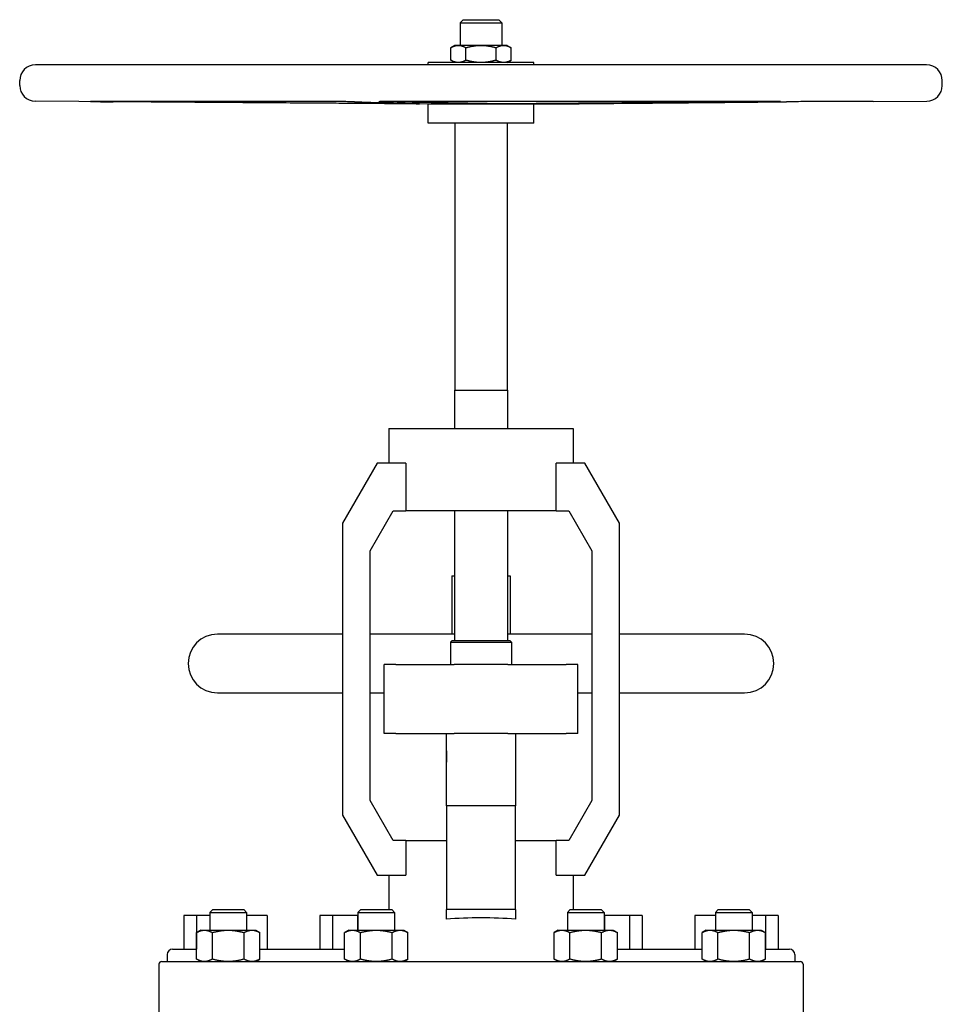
# Model space of a CAD drawing. Header units: inches. Extents: x 36 to 1719, y -84 to 1122.
# Tile 356 of 571: x 891 to 913, y 439 to 463. Entities that reach past the tile are written whole.
import ezdxf

# ---------------------------------------------------------------- set-up
doc = ezdxf.new("R2010")
doc.units = ezdxf.units.IN
doc.header["$LTSCALE"] = 48
doc.header["$MEASUREMENT"] = 0
doc.layers.add('Visible (ANSI)', color=7, linetype='Continuous', lineweight=30)

msp = doc.modelspace()

# ---------------------------------------------------------------- linework, layer by layer
at = {"layer": 'Visible (ANSI)'}
for p, q in [((901.99208, 462.50247), (901.91768, 462.42807)), ((901.91768, 462.42807), (901.91768, 461.88847)), ((901.91768, 462.42807), (902.91768, 462.42807)), ((901.99208, 462.50247), (902.84328, 462.50247)), ((902.84328, 462.50247), (902.91768, 462.42807)), ((902.91768, 462.42807), (902.91768, 461.88847)), ((901.79268, 461.88847), (901.69599, 461.83265)), ((901.87642, 461.88847), (901.79268, 461.88847)), ((902.41768, 461.88847), (901.87642, 461.88847)), ((902.95895, 461.88847), (902.41768, 461.88847)), ((903.04268, 461.88847), (902.95895, 461.88847)), ((903.04268, 461.88847), (903.13937, 461.83265)), ((901.69599, 461.5343), (901.69599, 461.83265)), ((902.05684, 461.5343), (902.05684, 461.83265)), ((902.77853, 461.5343), (902.77853, 461.83265)), ((903.13937, 461.5343), (903.13937, 461.83265)), ((913.06718, 461.41947), (891.76818, 461.41947)), ((901.15768, 461.41947), (901.15768, 461.47847)), ((903.67768, 461.47847), (901.15768, 461.47847)), ((901.79268, 461.47847), (901.69599, 461.5343)), ((903.04268, 461.47847), (903.13937, 461.5343)), ((903.67768, 461.41947), (903.67768, 461.47847)), ((891.39418, 460.92747), (891.39418, 461.04547)), ((913.44118, 460.92747), (913.44118, 461.04547)), ((901.15768, 460.48646), (891.76551, 460.55348)), ((898.70672, 460.54433), (893.08824, 460.54433)), ((909.45362, 460.54433), (900.36273, 460.54433)), ((901.15768, 460.02747), (901.15768, 460.48646)), ((903.67768, 460.48646), (901.15768, 460.48646)), ((903.67768, 460.48646), (904.35889, 460.49133)), ((903.67768, 460.02747), (903.67768, 460.48646)), ((911.78766, 460.54433), (910.47709, 460.54433)), ((911.78766, 460.54433), (913.06985, 460.55348)), ((903.67768, 460.02747), (901.15768, 460.02747)), ((901.79268, 460.02747), (901.79268, 453.64447)), ((903.04268, 460.02747), (903.04268, 453.64447)), ((901.78168, 453.64447), (901.78168, 452.72777)), ((901.78168, 453.64447), (903.05368, 453.64447)), ((903.05368, 453.64447), (903.05368, 452.72777)), ((900.21882, 452.72777), (900.21882, 451.90077)), ((900.21882, 452.72777), (904.61654, 452.72777)), ((904.61654, 452.72777), (904.61654, 451.90077)), ((899.93668, 451.90077), (899.10968, 450.46837)), ((900.62521, 451.90077), (899.93668, 451.90077)), ((900.62521, 451.90077), (900.62521, 450.75797)), ((904.89868, 451.90077), (904.21016, 451.90077)), ((904.21016, 450.75797), (904.21016, 451.90077)), ((905.72568, 450.46837), (904.89868, 451.90077)), ((899.77128, 449.80304), (900.32262, 450.75797)), ((900.32262, 450.75797), (900.62521, 450.75797)), ((904.21016, 450.75797), (900.62521, 450.75797)), ((901.78168, 450.75797), (901.78168, 447.66047)), ((903.05368, 450.75797), (903.05368, 447.66047)), ((904.21016, 450.75797), (904.51275, 450.75797)), ((904.51275, 450.75797), (905.06408, 449.80304)), ((899.10968, 450.46837), (899.10968, 443.48418)), ((905.72568, 443.48418), (905.72568, 450.46837)), ((899.77128, 443.83371), (899.77128, 449.80304)), ((905.06408, 449.80304), (905.06408, 443.83371)), ((901.71768, 449.20877), (901.71768, 447.80877)), ((901.71768, 449.20877), (901.78168, 449.20877)), ((903.05368, 449.20877), (903.11768, 449.20877)), ((903.11768, 449.20877), (903.11768, 447.80877)), ((899.10968, 447.80877), (896.11768, 447.80877)), ((901.78168, 447.80877), (899.77128, 447.80877)), ((905.06408, 447.80877), (903.05368, 447.80877)), ((908.71768, 447.80877), (905.72568, 447.80877)), ((901.72818, 447.66047), (901.68918, 447.62147)), ((901.68918, 447.62147), (901.68918, 447.08877)), ((901.68918, 447.62147), (903.14618, 447.62147)), ((901.72818, 447.66047), (903.10718, 447.66047)), ((903.10718, 447.66047), (903.14618, 447.62147)), ((903.14618, 447.62147), (903.14618, 447.08877)), ((900.10208, 445.43477), (900.10208, 447.08877)), ((900.38492, 447.08877), (900.10208, 447.08877)), ((900.38492, 447.08877), (901.77758, 447.08877)), ((903.05779, 447.08877), (901.77758, 447.08877)), ((903.05779, 447.08877), (904.45045, 447.08877)), ((904.73328, 447.08877), (904.45045, 447.08877)), ((904.73328, 445.43477), (904.73328, 447.08877)), ((896.11768, 446.40877), (899.10968, 446.40877)), ((899.77128, 446.40877), (900.10208, 446.40877)), ((904.73328, 446.40877), (905.06408, 446.40877)), ((905.72568, 446.40877), (908.71768, 446.40877)), ((900.38492, 445.43477), (900.10208, 445.43477)), ((900.38492, 445.43477), (901.77758, 445.43477)), ((901.59088, 444.53261), (901.59088, 445.43477)), ((903.05779, 445.43477), (901.77758, 445.43477)), ((903.05779, 445.43477), (904.45045, 445.43477)), ((903.24448, 445.43477), (903.24448, 444.53261)), ((904.73328, 445.43477), (904.45045, 445.43477)), ((901.59068, 445.02247), (901.59068, 444.75365)), ((901.59068, 445.02247), (901.59088, 445.02247)), ((903.24448, 445.02247), (903.24468, 445.02247)), ((903.24468, 445.02247), (903.24468, 444.75365)), ((901.59068, 444.75365), (901.59088, 444.75365)), ((903.24448, 444.75365), (903.24468, 444.75365)), ((901.59088, 443.70577), (901.59088, 444.53261)), ((903.24448, 444.53261), (903.24448, 443.70577)), ((900.32262, 442.87877), (899.77128, 443.83371)), ((905.06408, 443.83371), (904.51275, 442.87877)), ((903.24448, 443.70577), (901.59088, 443.70577)), ((901.59088, 443.70577), (901.59088, 441.22477)), ((903.24448, 441.22477), (903.24448, 443.70577)), ((899.10968, 443.48418), (899.93668, 442.05177)), ((904.89868, 442.05177), (905.72568, 443.48418)), ((900.62521, 442.87877), (900.32262, 442.87877)), ((900.62521, 442.87877), (901.59088, 442.87877)), ((900.62521, 442.87877), (900.62521, 442.05177)), ((903.24448, 442.87877), (904.21016, 442.87877)), ((904.51275, 442.87877), (904.21016, 442.87877)), ((904.21016, 442.05177), (904.21016, 442.87877)), ((899.93668, 442.05177), (900.62521, 442.05177)), ((900.21882, 442.05177), (900.21882, 441.22477)), ((904.21016, 442.05177), (904.89868, 442.05177)), ((904.61654, 442.05177), (904.61654, 441.22477)), ((896.00582, 441.22477), (895.93967, 441.15862)), ((895.93967, 441.15862), (895.93967, 440.73427)), ((895.93967, 441.15862), (896.81467, 441.15862)), ((896.00582, 441.22477), (896.74852, 441.22477)), ((896.74852, 441.22477), (896.81467, 441.15862)), ((896.81467, 441.15862), (896.81467, 440.73427)), ((899.54427, 441.22477), (899.47812, 441.15862)), ((899.47812, 441.15862), (899.47812, 440.73427)), ((899.47812, 441.15862), (900.35312, 441.15862)), ((899.54427, 441.22477), (900.28697, 441.22477)), ((900.28697, 441.22477), (900.35312, 441.15862)), ((900.35312, 441.15862), (900.35312, 440.73427)), ((901.59088, 440.99995), (901.59088, 441.22477)), ((903.24448, 441.22477), (901.59088, 441.22477)), ((903.24448, 441.22477), (903.24448, 440.99995)), ((904.54839, 441.22477), (904.48224, 441.15862)), ((904.48224, 441.15862), (904.48224, 440.73427)), ((904.48224, 441.15862), (905.35724, 441.15862)), ((904.54839, 441.22477), (905.29109, 441.22477)), ((905.29109, 441.22477), (905.35724, 441.15862)), ((905.35724, 441.15862), (905.35724, 440.73427)), ((908.08684, 441.22477), (908.02069, 441.15862)), ((908.02069, 441.15862), (908.02069, 440.73427)), ((908.02069, 441.15862), (908.89569, 441.15862)), ((908.08684, 441.22477), (908.82954, 441.22477)), ((908.82954, 441.22477), (908.89569, 441.15862)), ((908.89569, 441.15862), (908.89569, 440.73427)), ((895.31768, 441.08877), (895.31768, 440.27877)), ((895.61768, 441.08877), (895.31768, 441.08877)), ((895.61768, 441.08877), (895.61768, 440.27877)), ((895.93967, 441.08877), (895.61768, 441.08877)), ((897.30813, 441.08877), (896.81467, 441.08877)), ((897.30813, 441.08877), (897.30813, 440.27877)), ((898.56768, 441.08877), (898.56768, 440.27877)), ((898.86768, 441.08877), (898.56768, 441.08877)), ((898.86768, 441.08877), (898.86768, 440.27877)), ((899.46768, 441.08877), (898.86768, 441.08877)), ((899.46768, 441.08877), (899.46768, 440.73427)), ((899.47812, 441.08877), (899.46768, 441.08877)), ((905.36768, 441.08877), (905.35724, 441.08877)), ((905.36768, 441.08877), (905.36768, 440.73427)), ((905.96768, 441.08877), (905.36768, 441.08877)), ((905.96768, 441.08877), (905.96768, 440.27877)), ((906.26768, 441.08877), (905.96768, 441.08877)), ((906.26768, 441.08877), (906.26768, 440.27877)), ((907.52723, 441.08877), (907.52723, 440.27877)), ((908.02069, 441.08877), (907.52723, 441.08877)), ((909.21768, 441.08877), (908.89569, 441.08877)), ((909.21768, 441.08877), (909.21768, 440.27877)), ((909.51768, 441.08877), (909.21768, 441.08877)), ((909.51768, 441.08877), (909.51768, 440.27877)), ((895.72117, 440.73427), (895.61969, 440.67568)), ((895.72117, 440.73427), (895.80906, 440.73427)), ((895.80906, 440.73427), (896.37717, 440.73427)), ((896.37717, 440.73427), (896.94529, 440.73427)), ((896.94529, 440.73427), (897.03317, 440.73427)), ((897.03317, 440.73427), (897.13466, 440.67568)), ((899.25962, 440.73427), (899.15814, 440.67568)), ((899.25962, 440.73427), (899.34751, 440.73427)), ((899.34751, 440.73427), (899.91562, 440.73427)), ((899.91562, 440.73427), (900.48373, 440.73427)), ((900.48373, 440.73427), (900.57162, 440.73427)), ((900.57162, 440.73427), (900.6731, 440.67568)), ((904.26374, 440.73427), (904.16226, 440.67568)), ((904.26374, 440.73427), (904.35163, 440.73427)), ((904.35163, 440.73427), (904.91974, 440.73427)), ((904.91974, 440.73427), (905.48786, 440.73427)), ((905.48786, 440.73427), (905.57574, 440.73427)), ((905.57574, 440.73427), (905.67723, 440.67568)), ((907.80219, 440.73427), (907.70071, 440.67568)), ((907.80219, 440.73427), (907.89008, 440.73427)), ((907.89008, 440.73427), (908.45819, 440.73427)), ((908.45819, 440.73427), (909.0263, 440.73427)), ((909.0263, 440.73427), (909.11419, 440.73427)), ((909.11419, 440.73427), (909.21567, 440.67568)), ((895.61969, 440.04286), (895.61969, 440.67568)), ((895.99843, 440.04286), (895.99843, 440.67568)), ((896.75591, 440.04286), (896.75591, 440.67568)), ((897.13466, 440.04286), (897.13466, 440.67568)), ((899.15814, 440.04286), (899.15814, 440.67568)), ((899.53688, 440.04286), (899.53688, 440.67568)), ((900.29436, 440.04286), (900.29436, 440.67568)), ((900.6731, 440.04286), (900.6731, 440.67568)), ((904.16226, 440.04286), (904.16226, 440.67568)), ((904.541, 440.04286), (904.541, 440.67568)), ((905.29848, 440.04286), (905.29848, 440.67568)), ((905.67723, 440.04286), (905.67723, 440.67568)), ((907.70071, 440.04286), (907.70071, 440.67568)), ((908.07945, 440.04286), (908.07945, 440.67568)), ((908.83693, 440.04286), (908.83693, 440.67568)), ((909.21567, 440.04286), (909.21567, 440.67568)), ((895.04268, 440.27877), (895.61969, 440.27877)), ((897.13466, 440.27877), (899.15814, 440.27877)), ((905.67723, 440.27877), (907.70071, 440.27877)), ((909.21567, 440.27877), (909.79268, 440.27877)), ((894.78468, 439.98427), (910.05068, 439.98427)), ((894.91768, 440.15377), (894.91768, 439.98427)), ((895.72117, 439.98427), (895.61969, 440.04286)), ((897.03317, 439.98427), (897.13466, 440.04286)), ((899.25962, 439.98427), (899.15814, 440.04286)), ((900.57162, 439.98427), (900.6731, 440.04286)), ((904.26374, 439.98427), (904.16226, 440.04286)), ((905.57574, 439.98427), (905.67723, 440.04286)), ((907.80219, 439.98427), (907.70071, 440.04286)), ((909.11419, 439.98427), (909.21567, 440.04286)), ((909.91768, 440.15377), (909.91768, 439.98427)), ((894.72168, 439.92127), (894.72168, 437.97977)), ((910.11368, 439.92127), (910.11368, 437.97977))]:
    msp.add_line(p, q, dxfattribs=at)
for centre, radius, start, end in [((891.76818, 461.04547), 0.374, 90, 180), ((913.06718, 461.04547), 0.374, 0, 90), ((891.76818, 460.92747), 0.374, 180, 269.591168), ((913.06718, 460.92747), 0.374, 270.408832, 0), ((896.11768, 447.10877), 0.7, 90, 270), ((908.71768, 447.10877), 0.7, 270, 90), ((902.41768, 446.75447), 2.165, 247.543237, 247.548964), ((902.41768, 446.75447), 2.165, 292.451036, 292.456763), ((895.04268, 440.15377), 0.125, 90, 180), ((909.79268, 440.15377), 0.125, 0, 90), ((894.78468, 439.92127), 0.063, 90, 180), ((910.05068, 439.92127), 0.063, 0, 90)]:
    msp.add_arc(centre, radius, start, end, dxfattribs=at)
msp.add_ellipse((902.41768, 440.64069), major_axis=(-2.19886, 0), ratio=0.17632698, start_param=4.32689867, end_param=5.09787929, dxfattribs=at)
for points, weights in [([(901.69599, 461.83265), (901.79268, 461.88847), (901.87642, 461.88847)], [1.01001874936, 1.04314139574, 1]), ([(901.87642, 461.88847), (901.96015, 461.88847), (902.05684, 461.83265)], [1, 1.04314139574, 1.01001874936]), ([(902.05684, 461.83265), (902.25021, 461.88847), (902.41768, 461.88847)], [1.01001874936, 1.04314139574, 1]), ([(902.41768, 461.88847), (902.58515, 461.88847), (902.77853, 461.83265)], [1, 1.04314139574, 1.01001874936]), ([(902.77853, 461.83265), (902.87521, 461.88847), (902.95895, 461.88847)], [1.01001874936, 1.04314139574, 1]), ([(902.95895, 461.88847), (903.04268, 461.88847), (903.13937, 461.83265)], [1, 1.04314139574, 1.01001874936]), ([(901.87642, 461.47847), (901.79268, 461.47847), (901.69599, 461.5343)], [1, 1.04314139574, 1.01001874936]), ([(902.05684, 461.5343), (901.96015, 461.47847), (901.87642, 461.47847)], [1.01001874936, 1.04314139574, 1]), ([(902.41768, 461.47847), (902.25021, 461.47847), (902.05684, 461.5343)], [1, 1.04314139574, 1.01001874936]), ([(902.77853, 461.5343), (902.58515, 461.47847), (902.41768, 461.47847)], [1.01001874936, 1.04314139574, 1]), ([(902.95895, 461.47847), (902.87521, 461.47847), (902.77853, 461.5343)], [1, 1.04314139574, 1.01001874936]), ([(903.13937, 461.5343), (903.04268, 461.47847), (902.95895, 461.47847)], [1.01001874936, 1.04314139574, 1]), ([(900.46354, 460.4929), (899.11521, 460.50124), (893.62966, 460.54022)], [3.22913550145, 2.37560125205, 1.06245079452]), ([(899.39193, 460.54022), (900.63063, 460.50124), (900.93509, 460.4929)], [1.05826131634, 2.36623373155, 3.21640230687]), ([(902.69255, 460.4929), (902.1637, 460.50124), (900.01213, 460.54022)], [3.21640230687, 2.36623373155, 1.05826131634]), ([(909.33569, 460.54022), (904.61569, 460.50124), (903.45553, 460.4929)], [1.05826131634, 2.36623373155, 3.21640230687]), ([(904.5417, 460.4929), (905.56318, 460.50124), (909.719, 460.54022)], [3.21640230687, 2.36623373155, 1.05826131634]), ([(895.61969, 440.67568), (895.72117, 440.73427), (895.80906, 440.73427)], [1.01001874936, 1.04314139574, 1]), ([(895.80906, 440.73427), (895.89695, 440.73427), (895.99843, 440.67568)], [1, 1.04314139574, 1.01001874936]), ([(895.99843, 440.67568), (896.2014, 440.73427), (896.37717, 440.73427)], [1.01001874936, 1.04314139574, 1]), ([(896.37717, 440.73427), (896.55295, 440.73427), (896.75591, 440.67568)], [1, 1.04314139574, 1.01001874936]), ([(896.75591, 440.67568), (896.8574, 440.73427), (896.94529, 440.73427)], [1.01001874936, 1.04314139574, 1]), ([(896.94529, 440.73427), (897.03317, 440.73427), (897.13466, 440.67568)], [1, 1.04314139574, 1.01001874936]), ([(899.15814, 440.67568), (899.25962, 440.73427), (899.34751, 440.73427)], [1.01001874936, 1.04314139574, 1]), ([(899.34751, 440.73427), (899.4354, 440.73427), (899.53688, 440.67568)], [1, 1.04314139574, 1.01001874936]), ([(899.53688, 440.67568), (899.73985, 440.73427), (899.91562, 440.73427)], [1.01001874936, 1.04314139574, 1]), ([(899.91562, 440.73427), (900.0914, 440.73427), (900.29436, 440.67568)], [1, 1.04314139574, 1.01001874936]), ([(900.29436, 440.67568), (900.39585, 440.73427), (900.48373, 440.73427)], [1.01001874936, 1.04314139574, 1]), ([(900.48373, 440.73427), (900.57162, 440.73427), (900.6731, 440.67568)], [1, 1.04314139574, 1.01001874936]), ([(904.16226, 440.67568), (904.26374, 440.73427), (904.35163, 440.73427)], [1.01001874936, 1.04314139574, 1]), ([(904.35163, 440.73427), (904.43952, 440.73427), (904.541, 440.67568)], [1, 1.04314139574, 1.01001874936]), ([(904.541, 440.67568), (904.74397, 440.73427), (904.91974, 440.73427)], [1.01001874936, 1.04314139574, 1]), ([(904.91974, 440.73427), (905.09552, 440.73427), (905.29848, 440.67568)], [1, 1.04314139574, 1.01001874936]), ([(905.29848, 440.67568), (905.39997, 440.73427), (905.48786, 440.73427)], [1.01001874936, 1.04314139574, 1]), ([(905.48786, 440.73427), (905.57574, 440.73427), (905.67723, 440.67568)], [1, 1.04314139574, 1.01001874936]), ([(907.70071, 440.67568), (907.80219, 440.73427), (907.89008, 440.73427)], [1.01001874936, 1.04314139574, 1]), ([(907.89008, 440.73427), (907.97797, 440.73427), (908.07945, 440.67568)], [1, 1.04314139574, 1.01001874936]), ([(908.07945, 440.67568), (908.28242, 440.73427), (908.45819, 440.73427)], [1.01001874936, 1.04314139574, 1]), ([(908.45819, 440.73427), (908.63397, 440.73427), (908.83693, 440.67568)], [1, 1.04314139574, 1.01001874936]), ([(908.83693, 440.67568), (908.93842, 440.73427), (909.0263, 440.73427)], [1.01001874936, 1.04314139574, 1]), ([(909.0263, 440.73427), (909.11419, 440.73427), (909.21567, 440.67568)], [1, 1.04314139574, 1.01001874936]), ([(895.80906, 439.98427), (895.72117, 439.98427), (895.61969, 440.04286)], [1, 1.04314139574, 1.01001874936]), ([(895.99843, 440.04286), (895.89695, 439.98427), (895.80906, 439.98427)], [1.01001874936, 1.04314139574, 1]), ([(896.37717, 439.98427), (896.2014, 439.98427), (895.99843, 440.04286)], [1, 1.04314139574, 1.01001874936]), ([(896.75591, 440.04286), (896.55295, 439.98427), (896.37717, 439.98427)], [1.01001874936, 1.04314139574, 1]), ([(896.94529, 439.98427), (896.8574, 439.98427), (896.75591, 440.04286)], [1, 1.04314139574, 1.01001874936]), ([(897.13466, 440.04286), (897.03317, 439.98427), (896.94529, 439.98427)], [1.01001874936, 1.04314139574, 1]), ([(899.34751, 439.98427), (899.25962, 439.98427), (899.15814, 440.04286)], [1, 1.04314139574, 1.01001874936]), ([(899.53688, 440.04286), (899.4354, 439.98427), (899.34751, 439.98427)], [1.01001874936, 1.04314139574, 1]), ([(899.91562, 439.98427), (899.73985, 439.98427), (899.53688, 440.04286)], [1, 1.04314139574, 1.01001874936]), ([(900.29436, 440.04286), (900.0914, 439.98427), (899.91562, 439.98427)], [1.01001874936, 1.04314139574, 1]), ([(900.48373, 439.98427), (900.39585, 439.98427), (900.29436, 440.04286)], [1, 1.04314139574, 1.01001874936]), ([(900.6731, 440.04286), (900.57162, 439.98427), (900.48373, 439.98427)], [1.01001874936, 1.04314139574, 1]), ([(904.35163, 439.98427), (904.26374, 439.98427), (904.16226, 440.04286)], [1, 1.04314139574, 1.01001874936]), ([(904.541, 440.04286), (904.43952, 439.98427), (904.35163, 439.98427)], [1.01001874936, 1.04314139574, 1]), ([(904.91974, 439.98427), (904.74397, 439.98427), (904.541, 440.04286)], [1, 1.04314139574, 1.01001874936]), ([(905.29848, 440.04286), (905.09552, 439.98427), (904.91974, 439.98427)], [1.01001874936, 1.04314139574, 1]), ([(905.48786, 439.98427), (905.39997, 439.98427), (905.29848, 440.04286)], [1, 1.04314139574, 1.01001874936]), ([(905.67723, 440.04286), (905.57574, 439.98427), (905.48786, 439.98427)], [1.01001874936, 1.04314139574, 1]), ([(907.89008, 439.98427), (907.80219, 439.98427), (907.70071, 440.04286)], [1, 1.04314139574, 1.01001874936]), ([(908.07945, 440.04286), (907.97797, 439.98427), (907.89008, 439.98427)], [1.01001874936, 1.04314139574, 1]), ([(908.45819, 439.98427), (908.28242, 439.98427), (908.07945, 440.04286)], [1, 1.04314139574, 1.01001874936]), ([(908.83693, 440.04286), (908.63397, 439.98427), (908.45819, 439.98427)], [1.01001874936, 1.04314139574, 1]), ([(909.0263, 439.98427), (908.93842, 439.98427), (908.83693, 440.04286)], [1, 1.04314139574, 1.01001874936]), ([(909.21567, 440.04286), (909.11419, 439.98427), (909.0263, 439.98427)], [1.01001874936, 1.04314139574, 1])]:
    msp.add_rational_spline(points, weights, degree=2, dxfattribs=at)
for points, knots in [([(893.08824, 460.54433), (893.08219, 460.54433), (893.08919, 460.54424), (893.13178, 460.54387), (893.16737, 460.54359), (893.25334, 460.54294), (893.30922, 460.54253), (893.43388, 460.54162), (893.50266, 460.54113), (893.56776, 460.54067), (893.58798, 460.54052), (893.60873, 460.54037), (893.62966, 460.54022)], [-1.98568979, -1.98568979, -1.98568979, -1.98568979, -1.489271, -1.489271, -0.99285222, -0.99285222, -0.49642611, -0.49642611, 0, 0, 0, 0.15423018, 0.15423018, 0.15423018, 0.15423018]), ([(899.39193, 460.54022), (899.38714, 460.54037), (899.38125, 460.54052), (899.37429, 460.54067), (899.35191, 460.54113), (899.31541, 460.54162), (899.22057, 460.54253), (899.16224, 460.54294), (899.04255, 460.54359), (898.97355, 460.54387), (898.83554, 460.54424), (898.76654, 460.54433), (898.70672, 460.54433)], [-0.15423018, -0.15423018, -0.15423018, -0.15423018, 0, 0, 0, 0.49642611, 0.49642611, 0.99285222, 0.99285222, 1.489271, 1.489271, 1.98568979, 1.98568979, 1.98568979, 1.98568979]), ([(900.36273, 460.54433), (900.29917, 460.54433), (900.2345, 460.54424), (900.12282, 460.54387), (900.0758, 460.54359), (900.00925, 460.54294), (899.98546, 460.54253), (899.96766, 460.54162), (899.97367, 460.54113), (899.99706, 460.54052), (900.00399, 460.54037), (900.01213, 460.54022)], [1.98568979, 1.98568979, 1.98568979, 1.98568979, 2.48210857, 2.48210857, 2.97852735, 2.97852735, 3.47495346, 3.47495346, 3.97137957, 3.97137957, 4.12560975, 4.12560975, 4.12560975, 4.12560975]), ([(900.93509, 460.4929), (900.94236, 460.4927), (900.94659, 460.49251), (900.95087, 460.49205), (900.94407, 460.49178), (900.90904, 460.49142), (900.88082, 460.49133), (900.81359, 460.49133), (900.76949, 460.49142), (900.66861, 460.49178), (900.61182, 460.49205), (900.52714, 460.49251), (900.49573, 460.4927), (900.46354, 460.4929)], [0.63873151, 0.63873151, 0.63873151, 0.63873151, 0.87159914, 0.87159914, 1.30738491, 1.30738491, 1.74317067, 1.74317067, 2.17895643, 2.17895643, 2.61474219, 2.61474219, 2.84760983, 2.84760983, 2.84760983, 2.84760983]), ([(903.45553, 460.4929), (903.42783, 460.4927), (903.39904, 460.49251), (903.31701, 460.49205), (903.25601, 460.49178), (903.13348, 460.49142), (903.07194, 460.49133), (902.96316, 460.49133), (902.90768, 460.49142), (902.81031, 460.49178), (902.76841, 460.49205), (902.72035, 460.49251), (902.70517, 460.4927), (902.69255, 460.4929)], [0.63873151, 0.63873151, 0.63873151, 0.63873151, 0.87159914, 0.87159914, 1.30738491, 1.30738491, 1.74317067, 1.74317067, 2.17895643, 2.17895643, 2.61474219, 2.61474219, 2.84760983, 2.84760983, 2.84760983, 2.84760983]), ([(904.35889, 460.49133), (904.35889, 460.49133), (904.36871, 460.49142), (904.40941, 460.49178), (904.44031, 460.49205), (904.49528, 460.49251), (904.51731, 460.4927), (904.5417, 460.4929)], [1.74317067, 1.74317067, 1.74317067, 1.74317067, 2.17895643, 2.17895643, 2.61474219, 2.61474219, 2.84760983, 2.84760983, 2.84760983, 2.84760983]), ([(909.33569, 460.54022), (909.35366, 460.54037), (909.37076, 460.54052), (909.38669, 460.54067), (909.43795, 460.54113), (909.48417, 460.54162), (909.55022, 460.54253), (909.57005, 460.54294), (909.58205, 460.54359), (909.57499, 460.54387), (909.53229, 460.54424), (909.49665, 460.54433), (909.45362, 460.54433)], [-0.15423018, -0.15423018, -0.15423018, -0.15423018, 0, 0, 0, 0.49642611, 0.49642611, 0.99285222, 0.99285222, 1.489271, 1.489271, 1.98568979, 1.98568979, 1.98568979, 1.98568979]), ([(910.47709, 460.54433), (910.44386, 460.54433), (910.39689, 460.54424), (910.28528, 460.54387), (910.22063, 460.54359), (910.09353, 460.54294), (910.02294, 460.54253), (909.88729, 460.54162), (909.82222, 460.54113), (909.75135, 460.54052), (909.73489, 460.54037), (909.719, 460.54022)], [1.98568979, 1.98568979, 1.98568979, 1.98568979, 2.48210857, 2.48210857, 2.97852735, 2.97852735, 3.47495346, 3.47495346, 3.97137957, 3.97137957, 4.12560975, 4.12560975, 4.12560975, 4.12560975])]:
    msp.add_open_spline(points, degree=3, knots=knots, dxfattribs=at)

doc.saveas('drawing.dxf')
